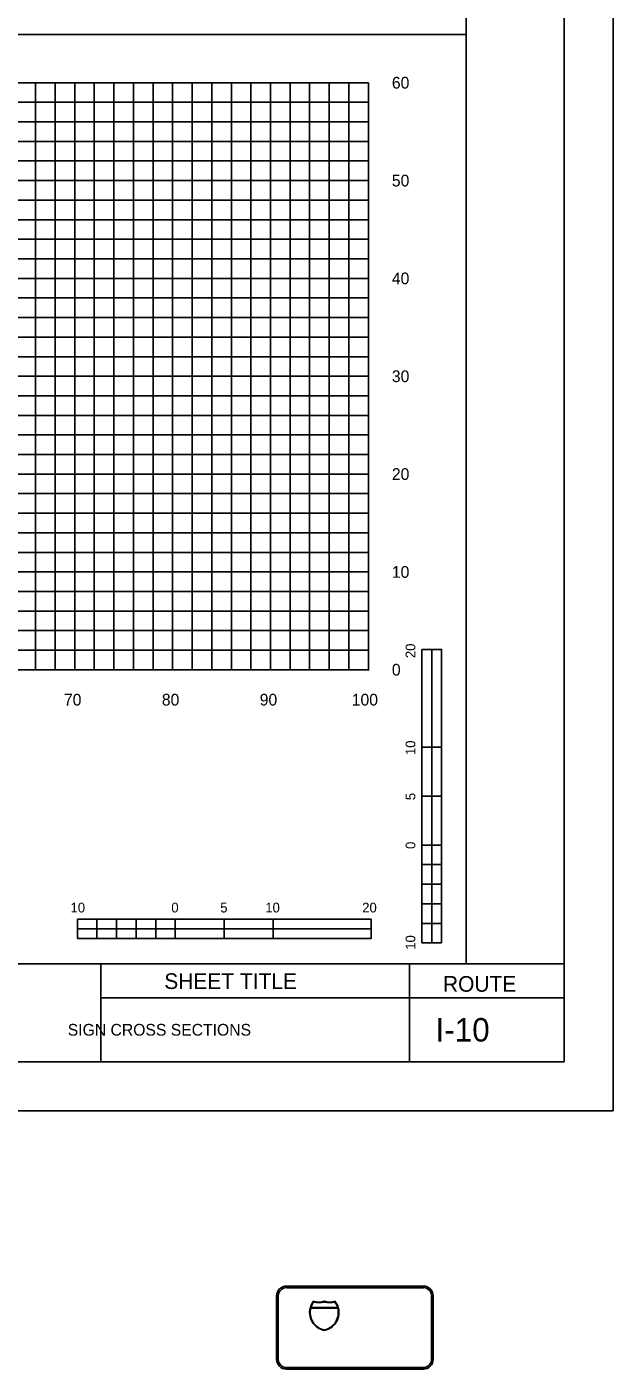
# Model space of a CAD drawing. Extents: x 2193008 to 2198143, y 1236112 to 1237864.
# Drawn here: x 2195138 to 2195197.9, y 1237091.6 to 1237228.8 of the extents above; entities that cross this region are included whole.
import ezdxf

# ---------------------------------------------------------------- set-up
doc = ezdxf.new("R2010")
doc.units = 0
for name, color, linetype in [('31', 7, 'Continuous'), ('60', 7, 'Continuous'), ('ANNO-SHT', 7, 'Continuous'), ('ANNO-TXT', 7, 'Continuous'), ('GSOUTLINE', 7, 'Continuous'), ('Level 1', 7, 'Continuous'), ('Level 6', 7, 'Continuous'), ('LIMT-CSLINE', 7, 'Continuous'), ('M-ROADS', 7, 'Continuous'), ('SHT-BNDRY', 7, 'Continuous')]:
    doc.layers.add(name, color=color, linetype=linetype)

msp = doc.modelspace()

# ---------------------------------------------------------------- linework, layer by layer
msp.add_lwpolyline([(2194882.86, 1237133.05), (2195182.86, 1237133.05), (2195182.86, 1237323.05), (2194882.86, 1237323.05)], close=True)
at = {"layer": '60'}
for p, q in [((2195172.86, 1237163.11), (2195172.86, 1237223.11)), ((2195172.92, 1237203.11), (2195172.86, 1237203.11)), ((2195172.92, 1237193.11), (2195172.86, 1237193.11)), ((2195172.92, 1237183.11), (2195172.86, 1237183.11)), ((2195172.92, 1237173.11), (2195172.86, 1237173.11)), ((2195042.86, 1237163.11), (2195172.86, 1237163.11)), ((2195142.86, 1237163.05), (2195142.86, 1237163.11)), ((2195152.86, 1237163.05), (2195152.86, 1237163.11)), ((2195162.86, 1237163.05), (2195162.86, 1237163.11)), ((2195172.86, 1237163.05), (2195172.86, 1237163.11)), ((2195172.92, 1237163.11), (2195172.86, 1237163.11))]:
    msp.add_line(p, q, dxfattribs=at)
at = {"layer": 'ANNO-TXT'}
for p, q in [((2195145.52, 1237129.57), (2195177.05, 1237129.57)), ((2195177.05, 1237129.57), (2195192.86, 1237129.57))]:
    msp.add_line(p, q, dxfattribs=at)
at = {"layer": 'GSOUTLINE'}
for p, q in [((2195163.49, 1237099.12), (2195163.49, 1237092.62)), ((2195163.65, 1237099.12), (2195163.65, 1237092.62)), ((2195178.48, 1237100.12), (2195164.49, 1237100.12)), ((2195178.48, 1237099.95), (2195164.49, 1237099.95)), ((2195179.32, 1237092.62), (2195179.32, 1237099.12)), ((2195179.48, 1237092.62), (2195179.48, 1237099.12)), ((2195164.49, 1237091.79), (2195178.48, 1237091.79)), ((2195164.49, 1237091.62), (2195178.48, 1237091.62))]:
    msp.add_line(p, q, dxfattribs=at)
for points in [[(2195169.73, 1237097.87), (2195166.99, 1237097.87)], [(2195167, 1237097.93), (2195169.71, 1237097.93)]]:
    msp.add_lwpolyline(points, dxfattribs=at)
for centre, major_axis, ratio, start_param, end_param in [((2195164.49, 1237099.12), (1, 0), 0.999829, 1.570796, 3.141593), ((2195164.49, 1237099.12), (0.833, 0), 0.999829, 1.570796, 3.141593), ((2195178.48, 1237099.12), (1, 0), 0.999829, 0, 1.570796), ((2195178.48, 1237099.12), (0.833, 0), 0.999829, 0, 1.570796), ((2195168.73, 1237097.4), (1.87, 0), 0.997059, 2.472588, 4.511032), ((2195168.73, 1237097.4), (1.81, 0), 0.997059, 2.876207, 4.503988), ((2195168.73, 1237097.4), (1.81, 0), 0.997059, 2.495747, 2.84029), ((2195167.81, 1237100.34), (1.87, 0), 0.997059, 4.415842, 5.008936), ((2195167.81, 1237100.34), (1.94, 0), 0.997059, 4.438241, 4.999094), ((2195168.91, 1237100.34), (1.87, 0), 0.997059, 4.415842, 5.008936), ((2195167.98, 1237097.4), (1.87, 0), 0.997059, 4.913746, 6.95219), ((2195168.91, 1237100.34), (1.94, 0), 0.997059, 4.425684, 4.986537), ((2195167.98, 1237097.4), (1.81, 0), 0.997059, 4.92079, 6.548571), ((2195167.98, 1237097.4), (1.81, 0), 0.997059, 0.301302, 0.645846), ((2195164.49, 1237092.62), (1, 0), 0.999829, 3.141593, 4.712389), ((2195164.49, 1237092.62), (0.833, 0), 0.999829, 3.141593, 4.712389), ((2195178.48, 1237092.62), (1, 0), 0.999829, 4.712389, 6.283185), ((2195178.48, 1237092.62), (0.833, 0), 0.999829, 4.712389, 6.283185)]:
    msp.add_ellipse(centre, major_axis=major_axis, ratio=ratio, start_param=start_param, end_param=end_param, dxfattribs=at)
at = {"layer": 'Level 1'}
for p, q in [((2194882.86, 1237228.05), (2195182.86, 1237228.05)), ((2195178.33, 1237165.19), (2195178.33, 1237135.19)), ((2195180.33, 1237165.19), (2195178.33, 1237165.19)), ((2195178.33, 1237165.19), (2195178.33, 1237135.19)), ((2195180.33, 1237165.19), (2195178.33, 1237165.19)), ((2195180.33, 1237165.19), (2195180.33, 1237155.19)), ((2195180.33, 1237165.19), (2195180.33, 1237135.19)), ((2195180.33, 1237165.19), (2195180.33, 1237155.19)), ((2195180.33, 1237165.19), (2195180.33, 1237135.19)), ((2195179.33, 1237155.19), (2195178.33, 1237155.19)), ((2195180.33, 1237155.19), (2195178.33, 1237155.19)), ((2195179.33, 1237155.19), (2195178.33, 1237155.19)), ((2195180.33, 1237155.19), (2195178.33, 1237155.19)), ((2195179.33, 1237155.19), (2195179.33, 1237150.19)), ((2195179.33, 1237155.19), (2195179.33, 1237150.19)), ((2195180.33, 1237150.19), (2195178.33, 1237150.19)), ((2195180.33, 1237150.19), (2195178.33, 1237150.19)), ((2195180.33, 1237150.19), (2195179.33, 1237150.19)), ((2195180.33, 1237150.19), (2195179.33, 1237150.19)), ((2195180.33, 1237150.19), (2195180.33, 1237145.19)), ((2195180.33, 1237150.19), (2195180.33, 1237145.19)), ((2195179.33, 1237145.19), (2195178.33, 1237145.19)), ((2195180.33, 1237145.19), (2195178.33, 1237145.19)), ((2195179.33, 1237145.19), (2195178.33, 1237145.19)), ((2195180.33, 1237145.19), (2195178.33, 1237145.19)), ((2195179.33, 1237145.19), (2195179.33, 1237143.19)), ((2195179.33, 1237145.19), (2195179.33, 1237143.19)), ((2195180.33, 1237143.19), (2195179.33, 1237143.19)), ((2195180.33, 1237143.19), (2195179.33, 1237143.19)), ((2195180.33, 1237143.19), (2195180.33, 1237141.19)), ((2195180.33, 1237143.19), (2195180.33, 1237141.19)), ((2195179.33, 1237141.19), (2195178.33, 1237141.19)), ((2195179.33, 1237141.19), (2195178.33, 1237141.19)), ((2195179.33, 1237141.19), (2195179.33, 1237139.19)), ((2195179.33, 1237141.19), (2195179.33, 1237139.19)), ((2195180.33, 1237139.19), (2195179.33, 1237139.19)), ((2195180.33, 1237139.19), (2195179.33, 1237139.19)), ((2195180.33, 1237139.19), (2195180.33, 1237137.19)), ((2195180.33, 1237139.19), (2195180.33, 1237137.19)), ((2195173.13, 1237137.63), (2195143.13, 1237137.63)), ((2195143.13, 1237135.63), (2195143.13, 1237137.63)), ((2195173.13, 1237137.63), (2195143.13, 1237137.63)), ((2195143.13, 1237135.63), (2195143.13, 1237137.63)), ((2195145.13, 1237136.63), (2195145.13, 1237137.63)), ((2195145.13, 1237136.63), (2195145.13, 1237137.63)), ((2195149.13, 1237136.63), (2195149.13, 1237137.63)), ((2195149.13, 1237136.63), (2195149.13, 1237137.63)), ((2195153.13, 1237136.63), (2195153.13, 1237137.63)), ((2195153.13, 1237135.63), (2195153.13, 1237137.63)), ((2195153.13, 1237136.63), (2195153.13, 1237137.63)), ((2195153.13, 1237135.63), (2195153.13, 1237137.63)), ((2195158.13, 1237135.63), (2195158.13, 1237137.63)), ((2195158.13, 1237135.63), (2195158.13, 1237137.63)), ((2195163.13, 1237136.63), (2195163.13, 1237137.63)), ((2195163.13, 1237135.63), (2195163.13, 1237137.63)), ((2195163.13, 1237136.63), (2195163.13, 1237137.63)), ((2195163.13, 1237135.63), (2195163.13, 1237137.63)), ((2195173.13, 1237135.63), (2195173.13, 1237137.63)), ((2195173.13, 1237135.63), (2195173.13, 1237137.63)), ((2195145.13, 1237136.63), (2195143.13, 1237136.63)), ((2195145.13, 1237136.63), (2195143.13, 1237136.63)), ((2195147.13, 1237135.63), (2195147.13, 1237136.63)), ((2195149.13, 1237136.63), (2195147.13, 1237136.63)), ((2195147.13, 1237135.63), (2195147.13, 1237136.63)), ((2195149.13, 1237136.63), (2195147.13, 1237136.63)), ((2195151.13, 1237135.63), (2195151.13, 1237136.63)), ((2195153.13, 1237136.63), (2195151.13, 1237136.63)), ((2195151.13, 1237135.63), (2195151.13, 1237136.63)), ((2195153.13, 1237136.63), (2195151.13, 1237136.63)), ((2195158.13, 1237135.63), (2195158.13, 1237136.63)), ((2195163.13, 1237136.63), (2195158.13, 1237136.63)), ((2195158.13, 1237135.63), (2195158.13, 1237136.63)), ((2195163.13, 1237136.63), (2195158.13, 1237136.63)), ((2195179.33, 1237137.19), (2195178.33, 1237137.19)), ((2195179.33, 1237137.19), (2195178.33, 1237137.19)), ((2195179.33, 1237137.19), (2195179.33, 1237135.19)), ((2195179.33, 1237137.19), (2195179.33, 1237135.19)), ((2195173.13, 1237135.63), (2195143.13, 1237135.63)), ((2195173.13, 1237135.63), (2195143.13, 1237135.63)), ((2195147.13, 1237135.63), (2195145.13, 1237135.63)), ((2195147.13, 1237135.63), (2195145.13, 1237135.63)), ((2195151.13, 1237135.63), (2195149.13, 1237135.63)), ((2195151.13, 1237135.63), (2195149.13, 1237135.63)), ((2195158.13, 1237135.63), (2195153.13, 1237135.63)), ((2195158.13, 1237135.63), (2195153.13, 1237135.63)), ((2195173.13, 1237135.63), (2195163.13, 1237135.63)), ((2195173.13, 1237135.63), (2195163.13, 1237135.63)), ((2195180.33, 1237135.19), (2195178.33, 1237135.19)), ((2195180.33, 1237135.19), (2195178.33, 1237135.19))]:
    msp.add_line(p, q, dxfattribs=at)
for points in [[(2195179.33, 1237155.19), (2195179.33, 1237165.19), (2195180.33, 1237165.19), (2195180.33, 1237155.19)], [(2195179.33, 1237155.19), (2195179.33, 1237165.19), (2195180.33, 1237165.19), (2195180.33, 1237155.19)], [(2195178.33, 1237150.19), (2195178.33, 1237155.19), (2195179.33, 1237155.19), (2195179.33, 1237150.19)], [(2195178.33, 1237150.19), (2195178.33, 1237155.19), (2195179.33, 1237155.19), (2195179.33, 1237150.19)], [(2195179.33, 1237145.19), (2195179.33, 1237150.19), (2195180.33, 1237150.19), (2195180.33, 1237145.19)], [(2195179.33, 1237145.19), (2195179.33, 1237150.19), (2195180.33, 1237150.19), (2195180.33, 1237145.19)], [(2195178.33, 1237143.19), (2195178.33, 1237145.19), (2195179.33, 1237145.19), (2195179.33, 1237143.19)], [(2195178.33, 1237143.19), (2195178.33, 1237145.19), (2195179.33, 1237145.19), (2195179.33, 1237143.19)], [(2195179.33, 1237141.19), (2195179.33, 1237143.19), (2195180.33, 1237143.19), (2195180.33, 1237141.19)], [(2195179.33, 1237141.19), (2195179.33, 1237143.19), (2195180.33, 1237143.19), (2195180.33, 1237141.19)], [(2195178.33, 1237139.19), (2195178.33, 1237141.19), (2195179.33, 1237141.19), (2195179.33, 1237139.19)], [(2195178.33, 1237139.19), (2195178.33, 1237141.19), (2195179.33, 1237141.19), (2195179.33, 1237139.19)], [(2195179.33, 1237137.19), (2195179.33, 1237139.19), (2195180.33, 1237139.19), (2195180.33, 1237137.19)], [(2195179.33, 1237137.19), (2195179.33, 1237139.19), (2195180.33, 1237139.19), (2195180.33, 1237137.19)], [(2195143.13, 1237137.63), (2195145.13, 1237137.63), (2195145.13, 1237136.63), (2195143.13, 1237136.63)], [(2195143.13, 1237137.63), (2195145.13, 1237137.63), (2195145.13, 1237136.63), (2195143.13, 1237136.63)], [(2195147.13, 1237137.63), (2195149.13, 1237137.63), (2195149.13, 1237136.63), (2195147.13, 1237136.63)], [(2195147.13, 1237137.63), (2195149.13, 1237137.63), (2195149.13, 1237136.63), (2195147.13, 1237136.63)], [(2195151.13, 1237137.63), (2195153.13, 1237137.63), (2195153.13, 1237136.63), (2195151.13, 1237136.63)], [(2195151.13, 1237137.63), (2195153.13, 1237137.63), (2195153.13, 1237136.63), (2195151.13, 1237136.63)], [(2195158.13, 1237137.63), (2195163.13, 1237137.63), (2195163.13, 1237136.63), (2195158.13, 1237136.63)], [(2195158.13, 1237137.63), (2195163.13, 1237137.63), (2195163.13, 1237136.63), (2195158.13, 1237136.63)], [(2195145.13, 1237136.63), (2195147.13, 1237136.63), (2195147.13, 1237135.63), (2195145.13, 1237135.63)], [(2195145.13, 1237136.63), (2195147.13, 1237136.63), (2195147.13, 1237135.63), (2195145.13, 1237135.63)], [(2195149.13, 1237136.63), (2195151.13, 1237136.63), (2195151.13, 1237135.63), (2195149.13, 1237135.63)], [(2195149.13, 1237136.63), (2195151.13, 1237136.63), (2195151.13, 1237135.63), (2195149.13, 1237135.63)], [(2195153.13, 1237136.63), (2195158.13, 1237136.63), (2195158.13, 1237135.63), (2195153.13, 1237135.63)], [(2195153.13, 1237136.63), (2195158.13, 1237136.63), (2195158.13, 1237135.63), (2195153.13, 1237135.63)], [(2195163.13, 1237136.63), (2195173.13, 1237136.63), (2195173.13, 1237135.63), (2195163.13, 1237135.63)], [(2195163.13, 1237136.63), (2195173.13, 1237136.63), (2195173.13, 1237135.63), (2195163.13, 1237135.63)], [(2195178.33, 1237135.19), (2195178.33, 1237137.19), (2195179.33, 1237137.19), (2195179.33, 1237135.19)], [(2195178.33, 1237135.19), (2195178.33, 1237137.19), (2195179.33, 1237137.19), (2195179.33, 1237135.19)]]:
    msp.add_lwpolyline(points, close=True, dxfattribs=at)
at = {"layer": 'Level 6'}
msp.add_line((2195192.86, 1237133.05), (2195145.52, 1237133.05), dxfattribs=at)
at = {"layer": 'M-ROADS'}
for p, q in [((2195042.86, 1237223.11), (2195172.86, 1237223.11)), ((2195138.86, 1237163.11), (2195138.86, 1237223.11)), ((2195140.86, 1237163.11), (2195140.86, 1237223.11)), ((2195142.86, 1237163.11), (2195142.86, 1237223.11)), ((2195144.86, 1237163.11), (2195144.86, 1237223.11)), ((2195146.86, 1237163.11), (2195146.86, 1237223.11)), ((2195148.86, 1237163.11), (2195148.86, 1237223.11)), ((2195150.86, 1237163.11), (2195150.86, 1237223.11)), ((2195152.86, 1237163.11), (2195152.86, 1237223.11)), ((2195154.86, 1237163.11), (2195154.86, 1237223.11)), ((2195156.86, 1237163.11), (2195156.86, 1237223.11)), ((2195158.86, 1237163.11), (2195158.86, 1237223.11)), ((2195160.86, 1237163.11), (2195160.86, 1237223.11)), ((2195162.86, 1237163.11), (2195162.86, 1237223.11)), ((2195164.86, 1237163.11), (2195164.86, 1237223.11)), ((2195166.86, 1237163.11), (2195166.86, 1237223.11)), ((2195168.86, 1237163.11), (2195168.86, 1237223.11)), ((2195170.86, 1237163.11), (2195170.86, 1237223.11)), ((2195172.86, 1237163.11), (2195172.86, 1237223.11)), ((2195042.86, 1237221.11), (2195172.86, 1237221.11)), ((2195042.86, 1237219.11), (2195172.86, 1237219.11)), ((2195042.86, 1237217.11), (2195172.86, 1237217.11)), ((2195042.86, 1237215.11), (2195172.86, 1237215.11)), ((2195042.86, 1237213.11), (2195172.86, 1237213.11)), ((2195042.86, 1237211.11), (2195172.86, 1237211.11)), ((2195042.86, 1237209.11), (2195172.86, 1237209.11)), ((2195042.86, 1237207.11), (2195172.86, 1237207.11)), ((2195042.86, 1237205.11), (2195172.86, 1237205.11)), ((2195042.86, 1237203.11), (2195172.86, 1237203.11)), ((2195042.86, 1237201.11), (2195172.86, 1237201.11)), ((2195042.86, 1237199.11), (2195172.86, 1237199.11)), ((2195042.86, 1237197.11), (2195172.86, 1237197.11)), ((2195042.86, 1237195.11), (2195172.86, 1237195.11)), ((2195042.86, 1237193.11), (2195172.86, 1237193.11)), ((2195042.86, 1237191.11), (2195172.86, 1237191.11)), ((2195042.86, 1237189.11), (2195172.86, 1237189.11)), ((2195042.86, 1237187.11), (2195172.86, 1237187.11)), ((2195042.86, 1237185.11), (2195172.86, 1237185.11)), ((2195042.86, 1237183.11), (2195172.86, 1237183.11)), ((2195042.86, 1237181.11), (2195172.86, 1237181.11)), ((2195042.86, 1237179.11), (2195172.86, 1237179.11)), ((2195042.86, 1237177.11), (2195172.86, 1237177.11)), ((2195042.86, 1237175.11), (2195172.86, 1237175.11)), ((2195042.86, 1237173.11), (2195172.86, 1237173.11)), ((2195042.86, 1237171.11), (2195172.86, 1237171.11)), ((2195042.86, 1237169.11), (2195172.86, 1237169.11)), ((2195042.86, 1237167.11), (2195172.86, 1237167.11)), ((2195042.86, 1237165.11), (2195172.86, 1237165.11)), ((2195042.86, 1237163.11), (2195172.86, 1237163.11))]:
    msp.add_line(p, q, dxfattribs=at)
msp.add_lwpolyline([(2194857.86, 1237118.04), (2195197.86, 1237118.04), (2195197.86, 1237338.04), (2194857.86, 1237338.04)], close=True, dxfattribs=at)
at = {"layer": 'SHT-BNDRY'}
for p, q in [((2195145.52, 1237123.04), (2195145.52, 1237133.05)), ((2195177.05, 1237123.04), (2195177.05, 1237133.05))]:
    msp.add_line(p, q, dxfattribs=at)
msp.add_lwpolyline([(2194870.36, 1237123.04), (2195192.86, 1237123.04), (2195192.86, 1237333.04), (2194870.36, 1237333.04)], close=True, dxfattribs=at)

# ---------------------------------------------------------------- texts
at = {"layer": '31'}
for s, p in [('60', (2195175.26, 1237222.51)), ('50', (2195175.26, 1237212.51)), ('40', (2195175.26, 1237202.51)), ('30', (2195175.26, 1237192.51)), ('20', (2195175.26, 1237182.51)), ('10', (2195175.26, 1237172.51)), ('0', (2195175.26, 1237162.51))]:
    msp.add_text(s, height=1.2, dxfattribs=at).set_placement(p)
at = {"layer": 'ANNO-SHT'}
for s, height, p in [('          SIGN CROSS SECTIONS          ', 1.2, (2195137.69, 1237125.71)), (' I-10 ', 2.4, (2195178.83, 1237125.11))]:
    msp.add_text(s, height=height, rotation=360, dxfattribs=at).set_placement(p)
at = {"layer": 'ANNO-TXT'}
for s, p in [('SHEET TITLE', (2195152.01, 1237130.48)), ('ROUTE', (2195180.48, 1237130.2))]:
    msp.add_text(s, height=1.6, dxfattribs=at).set_placement(p)
at = {"layer": 'Level 1'}
for s, height, rotation, p in [('20', 0.999, 90.0572, (2195177.66, 1237164.3)), ('20', 0.999, 90.0572, (2195177.66, 1237164.3)), ('10', 0.999, 90.0572, (2195177.66, 1237154.39)), ('10', 0.999, 90.0572, (2195177.66, 1237154.39)), ('5', 1, 90.0572, (2195177.66, 1237149.78)), ('5', 1, 90.0572, (2195177.66, 1237149.78)), ('0', 1, 90.0572, (2195177.66, 1237144.79)), ('0', 1, 90.0572, (2195177.66, 1237144.79)), ('10', 0.999, 0.0572, (2195142.43, 1237138.3)), ('10', 0.999, 0.0572, (2195142.43, 1237138.3)), ('0', 1, 0.0572, (2195152.73, 1237138.3)), ('0', 1, 0.0572, (2195152.73, 1237138.3)), ('5', 0.999, 0.0572, (2195157.73, 1237138.3)), ('5', 0.999, 0.0572, (2195157.73, 1237138.3)), ('10', 0.999, 0.0572, (2195162.33, 1237138.3)), ('10', 0.999, 0.0572, (2195162.33, 1237138.3)), ('20', 0.999, 0.0572, (2195172.23, 1237138.3)), ('20', 0.999, 0.0572, (2195172.23, 1237138.3)), ('10', 0.999, 90.0572, (2195177.66, 1237134.49)), ('10', 0.999, 90.0572, (2195177.66, 1237134.49))]:
    msp.add_text(s, height=height, rotation=rotation, dxfattribs=at).set_placement(p)
at = {"layer": 'LIMT-CSLINE'}
for s, p in [('70', (2195141.76, 1237159.45)), ('80', (2195151.76, 1237159.45)), ('90', (2195161.76, 1237159.45)), ('100', (2195171.16, 1237159.45))]:
    msp.add_text(s, height=1.2, dxfattribs=at).set_placement(p)

doc.saveas('drawing.dxf')
